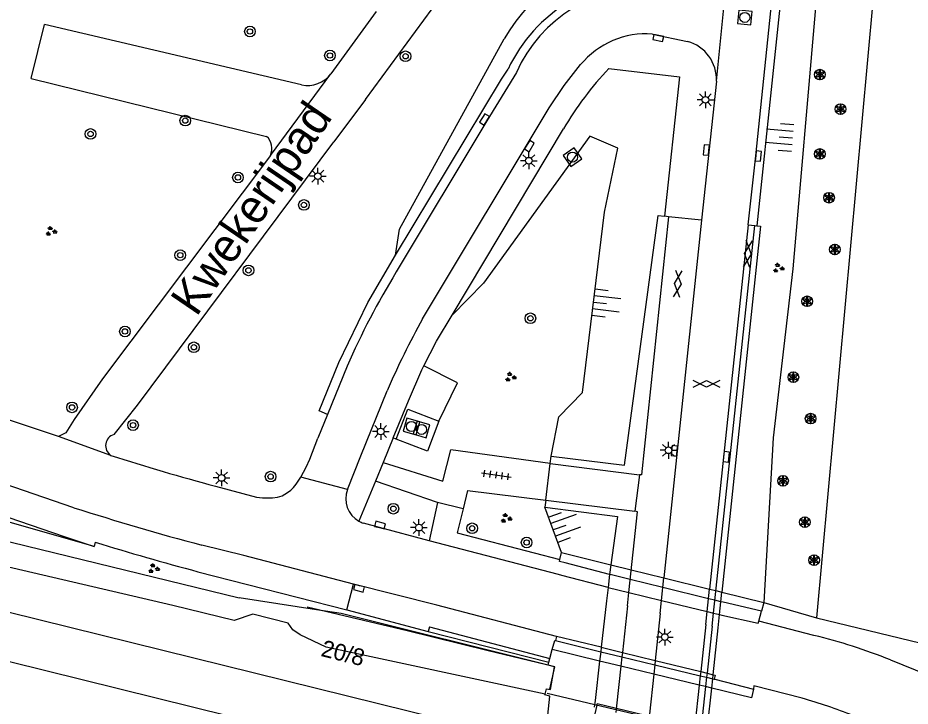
# Model space of a CAD drawing. Extents: x 131000 to 133014, y 396499 to 399001.
# Drawn here: x 132056.8 to 132123.7, y 397308.8 to 397360.4 of the extents above; entities that cross this region are included whole.
import ezdxf

# ---------------------------------------------------------------- set-up
doc = ezdxf.new("R2010")
doc.units = 0
for name, color, linetype in [('gg-afsc-hekwerk', 7, 'Continuous'), ('gg-afsc-muur', 7, 'Continuous'), ('gg-anno-openbare ruimte label', 7, 'Continuous'), ('gg-aspt-spoorlijn', 7, 'Continuous'), ('gg-knt-BGT kruinlijn', 7, 'Continuous'), ('gg-knt-trap', 7, 'Continuous'), ('gg-knt-verharding', 7, 'Continuous'), ('gg-knt-verharding niveau 01', 7, 'Continuous'), ('gg-knt-verharding nz', 7, 'Continuous'), ('gg-kwrk-betonelement', 7, 'Continuous'), ('gg-kwrk-kunstwerk', 7, 'Continuous'), ('gg-kwrk-kunstwerk niveau 01', 7, 'Continuous'), ('gg-kwrk-steiger', 7, 'Continuous'), ('gt-anno-nummer portaalmast', 7, 'Continuous'), ('gt-grn-groengrens', 7, 'Continuous'), ('gt-grn-weggrens', 7, 'Continuous'), ('gt-symb-boom', 7, 'Continuous'), ('gt-symb-gesloten verharding', 7, 'Continuous'), ('gt-symb-groenvak', 7, 'Continuous'), ('gt-symb-kolk', 7, 'Continuous'), ('gt-symb-lichtmast', 7, 'Continuous'), ('gt-symb-rioolschacht', 7, 'Continuous'), ('gt-symb-solitaire heester', 7, 'Continuous'), ('gt-symb-talud symbool', 7, 'Continuous'), ('gt-symb-tegel verharding', 7, 'Continuous'), ('gx-grn-maaiveld', 7, 'Continuous'), ('gx-knt-lijn weginrichtingselement', 7, 'Continuous')]:
    doc.layers.add(name, color=color, linetype=linetype)

# ---------------------------------------------------------------- blocks, each defined once
blk = doc.blocks.new('gt0-BOOM')
at = {"layer": 'gt-symb-boom'}
for radius in [0.4, 0.2]:
    blk.add_circle((0, 0), radius, dxfattribs=at)
blk = doc.blocks.new('gt0-LMAST')
at = {"layer": 'gt-symb-lichtmast'}
for p, q in [((-0.182, 0.173), (-0.447, 0.438)), ((-0.005, 0.246), (-0.005, 0.621)), ((0.172, 0.173), (0.437, 0.438)), ((-0.255, -0.004), (-0.63, -0.004)), ((-0.182, -0.181), (-0.447, -0.446)), ((-0.005, -0.254), (-0.005, -0.629)), ((0.437, -0.446), (0.172, -0.181)), ((0.245, -0.004), (0.62, -0.004))]:
    blk.add_line(p, q, dxfattribs=at)
blk.add_circle((-0.005, -0.004), 0.25, dxfattribs=at)
blk = doc.blocks.new('gt0-GRVAK')
at = {"layer": 'gt-symb-groenvak'}
for p, q in [((-0.11, 0.189), (-0.228, 0.24)), ((-0.182, 0.153), (0.088, 0.153)), ((-0.091, 0.211), (-0.156, 0.322)), ((-0.047, 0.214), (-0.047, 0.393)), ((-0.004, 0.211), (0.061, 0.322)), ((0.015, 0.189), (0.133, 0.24)), ((0.262, -0.052), (0.197, 0.059)), ((0.305, -0.049), (0.305, 0.13)), ((0.349, -0.052), (0.414, 0.059)), ((-0.245, -0.228), (-0.363, -0.177)), ((-0.318, -0.264), (-0.047, -0.264)), ((-0.226, -0.206), (-0.291, -0.095)), ((-0.183, -0.203), (-0.183, -0.024)), ((-0.139, -0.206), (-0.074, -0.095)), ((-0.12, -0.228), (-0.002, -0.177)), ((0.243, -0.074), (0.125, -0.023)), ((0.17, -0.11), (0.441, -0.11)), ((0.368, -0.074), (0.486, -0.023))]:
    blk.add_line(p, q, dxfattribs=at)
blk = doc.blocks.new('gt0-RS')
at = {"layer": 'gt-symb-rioolschacht'}
blk.add_lwpolyline([(-0.5, -0.5), (0.5, -0.5), (0.5, 0.5), (-0.5, 0.5)], close=True, dxfattribs=at)
blk.add_circle((0, 0), 0.375, dxfattribs=at)
blk = doc.blocks.new('gt0-KOLK')
at = {"layer": 'gt-symb-kolk'}
blk.add_lwpolyline([(0, 0), (0.375, 0), (0.375, 0.4), (-0.375, 0.4), (-0.375, 0), (0, 0)], dxfattribs=at)
blk = doc.blocks.new('gt0-TEG1')
at = {"layer": 'gt-symb-tegel verharding'}
for p, q in [((-1.125, 0), (1.125, 0)), ((-0.9, -0.25), (-0.9, 0.25)), ((-0.45, -0.25), (-0.45, 0.25)), ((0, -0.25), (0, 0.25)), ((0.45, -0.25), (0.45, 0.25)), ((0.9, -0.25), (0.9, 0.25))]:
    blk.add_line(p, q, dxfattribs=at)
blk = doc.blocks.new('gt0-TALUD_1')
at = {"layer": 'gt-symb-talud symbool'}
for p, q in [((0, -1), (0, 0)), ((-1, -1), (-1, 0)), ((-0.5, -2), (-0.5, 0)), ((0.5, -2), (0.5, 0)), ((1, -1), (1, 0))]:
    blk.add_line(p, q, dxfattribs=at)
blk = doc.blocks.new('gt0-GESVH1')
at = {"layer": 'gt-symb-gesloten verharding'}
for p, q in [((-0.992, -0.261), (0.008, 0.239)), ((0.008, -0.261), (-0.992, 0.239)), ((0.008, 0.239), (1.008, -0.261)), ((1.008, 0.239), (0.008, -0.261))]:
    blk.add_line(p, q, dxfattribs=at)
blk = doc.blocks.new('gt0-SH')
at = {"layer": 'gt-symb-solitaire heester'}
blk.add_circle((0, 0), 0.4, dxfattribs=at)
for centre, start, end in [((-0.346, 0.2), 270, 30), ((-0.346, -0.2), 330, 90), ((0, 0.4), 210, 330), ((0.346, 0.2), 150, 270), ((0.346, -0.2), 90, 210), ((0, -0.4), 30, 150)]:
    blk.add_arc(centre, 0.4, start, end, dxfattribs=at)

msp = doc.modelspace()

# ---------------------------------------------------------------- linework, layer by layer
at = {"layer": 'gg-afsc-hekwerk'}
for p, q in [((132123.188, 397386.891), (132116.681, 397315.455)), ((132043.17, 397324.32), (132073.383, 397316.942)), ((132043.17, 397324.32), (132073.383, 397316.942)), ((132079.169, 397316.056), (132073.383, 397316.942)), ((132079.169, 397316.056), (132073.383, 397316.942)), ((132116.681, 397315.455), (132143.826, 397308.811))]:
    msp.add_line(p, q, dxfattribs=at)
for points in [[(132096.685, 397310.106), (132097.038, 397311.768), (132092.064, 397312.978), (132085.977, 397314.479), (132078.476, 397316.255)], [(132096.543, 397311.897), (132081.031, 397315.771), (132079.169, 397316.056)], [(132096.543, 397311.897), (132081.031, 397315.771), (132079.169, 397316.056)], [(132096.72, 397310.064), (132097.028, 397311.776), (132096.543, 397311.897)], [(132096.72, 397310.064), (132097.028, 397311.776), (132096.543, 397311.897)]]:
    msp.add_lwpolyline(points, dxfattribs=at)
at = {"layer": 'gg-afsc-muur'}
for p, q in [((132105.579, 397345.516), (132105.283, 397345.554)), ((132108.94, 397315.808), (132112.04, 397344.852)), ((132112.04, 397344.852), (132112.207, 397344.833)), ((132096.705, 397327.03), (132096.78, 397327.577)), ((132096.78, 397327.577), (132102.272, 397326.891)), ((132096.705, 397327.03), (132103.41, 397326.168)), ((132096.38, 397324.28), (132096.306, 397323.746)), ((132096.38, 397324.28), (132103.058, 397323.44)), ((132096.306, 397323.746), (132101.756, 397323.052)), ((132101.756, 397323.052), (132101.237, 397319.432)), ((132102.49, 397316.355), (132102.597, 397317.352)), ((132102.49, 397316.355), (132102.115, 397312.857)), ((132108.835, 397314.822), (132108.94, 397315.808)), ((132108.835, 397314.822), (132108.459, 397311.299)), ((132102.115, 397312.857), (132102.078, 397312.519)), ((132100.408, 397312.209), (132100.067, 397309.239)), ((132102.078, 397312.519), (132102.004, 397311.823)), ((132102.004, 397311.823), (132101.684, 397308.841)), ((132108.427, 397310.996), (132108.352, 397310.291)), ((132108.459, 397311.299), (132108.427, 397310.996)), ((132108.352, 397310.291), (132108.03, 397307.278)), ((132108.489, 397307.165), (132108.81, 397310.18)), ((132100.067, 397309.239), (132100.011, 397308.755))]:
    msp.add_line(p, q, dxfattribs=at)
for points in [[(132102.272, 397326.891), (132104.803, 397345.616), (132105.283, 397345.554)], [(132105.579, 397345.516), (132103.554, 397326.164), (132103.41, 397326.168)], [(132112.207, 397344.833), (132112.474, 397344.803), (132109.579, 397317.378)], [(132102.597, 397317.352), (132103.245, 397323.398), (132103.058, 397323.44)]]:
    msp.add_lwpolyline(points, dxfattribs=at)
at = {"layer": 'gg-aspt-spoorlijn'}
for points in [[(131730.419, 397395.679), (131868.942, 397361.737), (131903.166, 397353.165), (132046.719, 397318.202), (132097.768, 397305.577)], [(131801.874, 397374.268), (132045.132, 397314.891), (132097.328, 397301.975)]]:
    msp.add_lwpolyline(points, dxfattribs=at)
at = {"layer": 'gg-knt-BGT kruinlijn'}
msp.add_line((132097.552, 397320.339), (132096.306, 397323.746), dxfattribs=at)
for points in [[(132123.211, 397406.138), (132122.744, 397398.354), (132119.155, 397383.146), (132117.555, 397374.652), (132116.563, 397360.914), (132114.901, 397341.62), (132113.432, 397328.952), (132112.73, 397316.602)], [(132085.115, 397342.635), (132085.402, 397344.596), (132093.253, 397358.862)], [(132096.78, 397327.577), (132097.344, 397330.52), (132099.117, 397332.347), (132100.764, 397345.854), (132101.784, 397350.66), (132099.675, 397351.566), (132091.709, 397340.552), (132089.353, 397338.15)]]:
    msp.add_lwpolyline(points, dxfattribs=at)
msp.add_arc((132104.942, 397352.151), 13.478, 96.55468, 150.13751, dxfattribs=at)
at = {"layer": 'gg-knt-trap'}
for p, q in [((132096.38, 397324.28), (132096.705, 397327.03)), ((132103.41, 397326.168), (132103.058, 397323.44))]:
    msp.add_line(p, q, dxfattribs=at)
at = {"layer": 'gg-knt-verharding'}
for p, q in [((132082.843, 397354.315), (132093.711, 397369.091)), ((132083.663, 397360.921), (132080.259, 397356.23)), ((132057.777, 397355.892), (132058.784, 397359.945)), ((132078.062, 397355.407), (132058.784, 397359.945)), ((132104.361, 397359.217), (132106.996, 397358.665)), ((132057.777, 397355.892), (132075.442, 397351.549)), ((132109.16, 397355.677), (132108.058, 397345.263)), ((132082.843, 397354.315), (132080.487, 397351.148)), ((132089.353, 397338.15), (132097.692, 397352.106)), ((132065.759, 397331.403), (132080.487, 397351.148)), ((132075.726, 397350.122), (132063.138, 397333.373)), ((132108.058, 397345.263), (132105.579, 397345.516)), ((132111.536, 397344.904), (132108.644, 397317.608)), ((132111.536, 397344.904), (132112.04, 397344.852)), ((132081.47, 397334.307), (132080.017, 397330.687)), ((132059.828, 397329.038), (132047.146, 397333.312)), ((132082.499, 397327.603), (132084.487, 397332.474)), ((132064.002, 397329.194), (132065.759, 397331.403)), ((132080.017, 397330.687), (132079.291, 397328.925)), ((132084.938, 397328.945), (132084.183, 397327.09)), ((132085.166, 397328.852), (132084.938, 397328.945)), ((132081.498, 397325.064), (132082.499, 397327.603)), ((132096.705, 397327.03), (132089.244, 397328.04)), ((132083.592, 397325.699), (132082.362, 397322.691)), ((132090.513, 397325.005), (132090.165, 397323.613)), ((132090.513, 397325.005), (132096.38, 397324.28)), ((132088.262, 397324.091), (132087.625, 397321.233)), ((132090.165, 397323.613), (132088.262, 397324.091)), ((132062.597, 397321.117), (132062.504, 397320.806)), ((132097.334, 397318.686), (132087.625, 397321.233)), ((132070.292, 397318.907), (132081.458, 397316.058)), ((132097.577, 397318.622), (132097.334, 397318.686)), ((132101.042, 397317.732), (132097.577, 397318.622)), ((132081.458, 397316.058), (132081.956, 397317.976)), ((132081.458, 397316.058), (132087.562, 397314.423)), ((132112.339, 397315.204), (132112.546, 397315.945)), ((132116.479, 397314.13), (132112.339, 397315.204)), ((132087.562, 397314.423), (132096.601, 397312.131)), ((132097.165, 397314.052), (132097.09, 397313.748)), ((132100.527, 397313.247), (132097.165, 397314.052)), ((132096.676, 397312.402), (132096.861, 397313.065)), ((132096.601, 397312.131), (132096.676, 397312.402))]:
    msp.add_line(p, q, dxfattribs=at)
for points in [[(132111.536, 397344.904), (132112.109, 397350.092), (132113.99, 397368.239), (132114.26, 397370.449), (132114.725, 397373.657), (132115.705, 397379.793), (132115.953, 397381.017), (132117.401, 397387.415), (132119.536, 397395.801), (132122.549, 397406.331)], [(132123.211, 397406.138), (132120.191, 397395.668), (132118.466, 397388.961), (132116.43, 397380.035), (132115.389, 397373.578), (132114.643, 397368.168), (132112.207, 397344.833)], [(132087.137, 397337.877), (132096.625, 397353.688), (132097.754, 397355.359), (132098.986, 397356.925)], [(132085.115, 397342.635), (132093.059, 397355.834), (132093.54, 397356.581)], [(132094.166, 397356.328), (132091.951, 397352.717), (132085.156, 397341.38)], [(132101.104, 397356.644), (132106.39, 397356.007), (132105.283, 397345.554)], [(132060.991, 397323.707), (132045.939, 397328.875), (132040.122, 397330.678), (132036.614, 397331.701), (132034.35, 397332.303), (132023.598, 397334.994), (131950.88, 397352.888), (131947.077, 397353.829)], [(132108.058, 397345.263), (132106.213, 397327.943), (132105.22, 397318.451)], [(132080.017, 397330.687), (132079.384, 397330.959), (132080.866, 397334.585), (132083.041, 397339.091), (132085.115, 397342.635)], [(132087.24, 397334.341), (132088.177, 397336.182), (132089.353, 397338.15)], [(132084.938, 397328.945), (132086.069, 397331.721), (132087.087, 397334.041), (132087.24, 397334.341)], [(132088.352, 397330.206), (132089.741, 397333.063), (132087.24, 397334.341)], [(132063.138, 397333.373), (132061, 397330.321), (132060.383, 397329.33), (132059.828, 397329.038)], [(132078.003, 397325.987), (132078.409, 397326.756), (132078.675, 397327.353), (132079.291, 397328.925)], [(132084.183, 397327.09), (132088.653, 397325.689), (132089.244, 397328.04)], [(132045.174, 397326.716), (132060.252, 397321.543), (132062.504, 397320.806)], [(132071.606, 397325.319), (132074.686, 397324.5), (132075.14, 397324.454), (132075.879, 397324.45), (132076.261, 397324.499), (132076.596, 397324.601), (132077.012, 397324.835), (132077.246, 397325.02), (132077.455, 397325.228), (132077.645, 397325.459), (132078.003, 397325.987)], [(132088.262, 397324.091), (132088.252, 397324.094), (132083.592, 397325.699)], [(132090.165, 397323.613), (132089.722, 397321.813), (132097.428, 397319.823)], [(132087.625, 397321.233), (132083.892, 397322.212), (132082.7, 397322.544)], [(132081.956, 397317.976), (132073.726, 397320.112), (132070.579, 397320.903)], [(132097.165, 397314.052), (132088.198, 397316.398), (132081.956, 397317.976)], [(132109.4, 397315.696), (132109.581, 397315.652), (132112.306, 397315.057), (132112.339, 397315.204)], [(132122.208, 397312.291), (132125.918, 397310.812), (132126.876, 397310.485), (132127.839, 397310.178), (132141.449, 397306.872)], [(132108.918, 397311.187), (132109.067, 397311.15), (132108.997, 397310.859)], [(132115.595, 397309.423), (132111.97, 397310.344), (132111.942, 397310.106)]]:
    msp.add_lwpolyline(points, dxfattribs=at)
for centre, radius, start, end in [((132104.335, 397351.47), 11.944, 88.65037, 154.66213), ((132103.971, 397352.001), 10.717, 86.46484, 156.18769), ((132103.875, 397352.908), 6.327, 85.59502, 140.59358), ((132106.223, 397355.828), 2.941, 357.0625, 74.76389), ((132119.59, 397339.193), 25.421, 136.64986, 149.4731), ((132078.504, 397357.571), 2.209, 258.45568, 322.61639), ((132074.563, 397350.632), 1.27, 336.31433, 46.19742), ((132136.263, 397310.249), 59.842, 148.65324, 156.29541), ((132137.553, 397309.798), 57.708, 150.88472, 156.86231), ((132064.234, 397328.36), 0.866, 105.51872, 237.46275), ((132113.571, 397482.094), 162.294, 252.12949, 255.01466), ((132083.296, 397324.375), 1.926, 159.03239, 240.98034), ((132120.109, 397508.061), 193.601, 252.22014, 255.17686), ((132083.293, 397324.369), 1.918, 240.98261, 252.00786), ((132121.583, 397512), 199.789, 252.82789, 255.12404), ((132107.313, 397275.733), 39.476, 67.83269, 76.57421), ((132105.583, 397273.894), 36.913, 68.0127, 74.26192)]:
    msp.add_arc(centre, radius, start, end, dxfattribs=at)
at = {"layer": 'gg-knt-verharding niveau 01'}
for p, q in [((132101.153, 397318.703), (132101.042, 397317.732)), ((132101.042, 397317.732), (132100.927, 397316.733)), ((132101.042, 397317.732), (132102.597, 397317.352)), ((132102.597, 397317.352), (132105.043, 397316.757)), ((132100.927, 397316.733), (132100.527, 397313.247)), ((132105.043, 397316.757), (132108.465, 397315.924)), ((132109.4, 397315.696), (132109.502, 397316.653)), ((132108.465, 397315.924), (132108.94, 397315.808)), ((132108.94, 397315.808), (132109.4, 397315.696)), ((132109.294, 397314.711), (132109.4, 397315.696)), ((132108.918, 397311.187), (132109.294, 397314.711)), ((132100.527, 397313.247), (132100.487, 397312.901)), ((132100.527, 397313.247), (132102.115, 397312.857)), ((132102.115, 397312.857), (132104.572, 397312.254)), ((132104.572, 397312.254), (132107.985, 397311.416)), ((132107.985, 397311.416), (132108.459, 397311.299)), ((132108.459, 397311.299), (132108.918, 397311.187)), ((132108.886, 397310.885), (132108.918, 397311.187))]:
    msp.add_line(p, q, dxfattribs=at)
at = {"layer": 'gg-knt-verharding nz'}
for p, q in [((132063.768, 397327.63), (132059.828, 397329.038)), ((132105.043, 397316.757), (132105.22, 397318.451)), ((132108.465, 397315.924), (132108.644, 397317.608)), ((132104.939, 397315.763), (132105.043, 397316.757)), ((132104.939, 397315.763), (132104.572, 397312.254)), ((132108.36, 397314.937), (132108.465, 397315.924)), ((132108.36, 397314.937), (132107.985, 397311.416)), ((132104.572, 397312.254), (132104.538, 397311.929)), ((132104.538, 397311.929), (132104.465, 397311.229)), ((132104.465, 397311.229), (132104.151, 397308.234)), ((132107.953, 397311.109), (132107.878, 397310.405)), ((132107.985, 397311.416), (132107.953, 397311.109)), ((132107.878, 397310.405), (132107.557, 397307.395)), ((132101.684, 397308.841), (132101.632, 397308.356))]:
    msp.add_line(p, q, dxfattribs=at)
at = {"layer": 'gg-kwrk-betonelement'}
for p, q in [((132088.352, 397330.206), (132087.504, 397327.954)), ((132087.504, 397327.954), (132085.166, 397328.852))]:
    msp.add_line(p, q, dxfattribs=at)
msp.add_lwpolyline([(132085.166, 397328.852), (132086.023, 397331.094), (132088.352, 397330.206)], dxfattribs=at)
at = {"layer": 'gg-kwrk-kunstwerk'}
for p, q in [((132097.428, 397319.823), (132097.552, 397320.339)), ((132097.552, 397320.339), (132101.237, 397319.432)), ((132097.393, 397319.679), (132097.428, 397319.823)), ((132097.822, 397319.568), (132097.393, 397319.679)), ((132101.153, 397318.703), (132097.822, 397319.568)), ((132109.579, 397317.378), (132112.73, 397316.602)), ((132109.673, 397316.611), (132109.502, 397316.653)), ((132112.546, 397315.945), (132109.673, 397316.611)), ((132112.73, 397316.602), (132112.546, 397315.945)), ((132096.861, 397313.065), (132097.043, 397313.76)), ((132097.043, 397313.76), (132097.09, 397313.748)), ((132097.09, 397313.748), (132100.487, 397312.901)), ((132100.408, 397312.209), (132096.861, 397313.065)), ((132108.886, 397310.885), (132108.997, 397310.859)), ((132108.997, 397310.859), (132109.054, 397310.845)), ((132109.054, 397310.845), (132111.942, 397310.106)), ((132111.796, 397309.459), (132108.81, 397310.18)), ((132111.942, 397310.106), (132111.796, 397309.459))]:
    msp.add_line(p, q, dxfattribs=at)
at = {"layer": 'gg-kwrk-kunstwerk niveau 01'}
for p, q in [((132101.237, 397319.432), (132101.153, 397318.703)), ((132101.237, 397319.432), (132102.779, 397319.052)), ((132102.779, 397319.052), (132105.22, 397318.451)), ((132101.211, 397318.688), (132101.153, 397318.703)), ((132102.701, 397318.322), (132101.211, 397318.688)), ((132105.144, 397317.723), (132102.701, 397318.322)), ((132105.22, 397318.451), (132108.644, 397317.608)), ((132108.567, 397316.882), (132105.144, 397317.723)), ((132108.644, 397317.608), (132109.12, 397317.491)), ((132109.12, 397317.491), (132109.579, 397317.378)), ((132109.043, 397316.766), (132108.567, 397316.882)), ((132109.502, 397316.653), (132109.579, 397317.378)), ((132109.502, 397316.653), (132109.043, 397316.766)), ((132100.487, 397312.901), (132100.408, 397312.209)), ((132100.487, 397312.901), (132102.078, 397312.519)), ((132102.004, 397311.823), (132100.408, 397312.209)), ((132102.078, 397312.519), (132104.538, 397311.929)), ((132104.465, 397311.229), (132102.004, 397311.823)), ((132104.538, 397311.929), (132107.953, 397311.109)), ((132107.878, 397310.405), (132104.465, 397311.229)), ((132107.953, 397311.109), (132108.427, 397310.996)), ((132108.427, 397310.996), (132108.886, 397310.885)), ((132108.81, 397310.18), (132108.886, 397310.885)), ((132108.352, 397310.291), (132107.878, 397310.405)), ((132108.81, 397310.18), (132108.352, 397310.291))]:
    msp.add_line(p, q, dxfattribs=at)
at = {"layer": 'gg-kwrk-steiger'}
msp.add_lwpolyline([(132110.944, 397304.418), (132110.984, 397304.779), (132108.625, 397305.328), (132109.033, 397306.881), (132100.214, 397309.002), (132100.199, 397308.936), (132100.189, 397308.891), (132099.874, 397307.491), (132098.174, 397307.926), (132098.059, 397307.952), (132098.039, 397307.792)], dxfattribs=at)
at = {"layer": 'gt-grn-groengrens'}
for p, q in [((132062.504, 397320.806), (132032.215, 397329.438)), ((132112.73, 397316.602), (132116.681, 397315.455)), ((132087.654, 397314.775), (132087.562, 397314.423)), ((132087.654, 397314.775), (132096.676, 397312.402)), ((132096.543, 397311.897), (132096.601, 397312.131))]:
    msp.add_line(p, q, dxfattribs=at)
at = {"layer": 'gt-grn-weggrens'}
for p, q in [((132109.16, 397355.677), (132110.12, 397365.055)), ((132075.726, 397350.122), (132080.259, 397356.23)), ((132084.183, 397327.09), (132083.592, 397325.699)), ((132081.498, 397325.064), (132078.003, 397325.987))]:
    msp.add_line(p, q, dxfattribs=at)
at = {"layer": 'gx-grn-maaiveld'}
msp.add_line((132096.526, 397308.16), (132096.67, 397309.578), dxfattribs=at)
for points in [[(132096.315, 397309.721), (132079.913, 397313.246), (132077.95, 397314.178), (132077.396, 397314.55), (132077.065, 397315.055), (132074.41, 397315.721), (132072.999, 397315.253), (132068.404, 397316.366), (132051.131, 397320.406), (132045.578, 397322.056), (132044.698, 397322.555)], [(132096.315, 397309.721), (132096.426, 397310.136), (132096.72, 397310.064)], [(132096.67, 397309.578), (132096.301, 397309.669), (132096.315, 397309.721)]]:
    msp.add_lwpolyline(points, dxfattribs=at)
at = {"layer": 'gx-knt-lijn weginrichtingselement'}
msp.add_line((132096.476, 397309.803), (132111.503, 397306.247), dxfattribs=at)

# ---------------------------------------------------------------- block references
at = {"layer": 'gt-symb-boom'}
for p in [(132074.19, 397359.408), (132080.19, 397357.611), (132085.858, 397357.551), (132069.343, 397352.728), (132062.24, 397351.725), (132073.293, 397348.466), (132078.238, 397346.402), (132068.965, 397342.639), (132074.079, 397341.501), (132095.218, 397337.906), (132064.818, 397336.92), (132069.988, 397335.733), (132060.851, 397331.227), (132065.427, 397329.892), (132075.743, 397326.038), (132084.944, 397323.631), (132090.849, 397322.162), (132094.936, 397321.097)]:
    msp.add_blockref('gt0-BOOM', p, dxfattribs=at)
at = {"layer": 'gt-symb-gesloten verharding'}
for p, rotation in [((132111.54, 397342.741), -95.5680240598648), ((132106.254, 397340.487), 85.00791883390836)]:
    msp.add_blockref('gt0-GESVH1', p, dxfattribs=dict(at, rotation=rotation))
msp.add_blockref('gt0-GESVH1', (132108.422, 397332.993), dxfattribs=at)
at = {"layer": 'gt-symb-groenvak'}
for p in [(132059.268, 397344.426), (132113.803, 397341.667), (132093.717, 397333.5), (132093.389, 397322.906), (132066.962, 397319.138)]:
    msp.add_blockref('gt0-GRVAK', p, dxfattribs=at)
at = {"layer": 'gt-symb-kolk'}
for p, rotation in [((132104.846, 397359.119), 168.52151796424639), ((132091.951, 397352.717), 58.456326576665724), ((132094.971, 397350.925), -121.00306752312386), ((132108.608, 397350.503), 83.91299166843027), ((132112.109, 397350.092), -95.91007032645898), ((132106.213, 397327.943), 83.91299166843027), ((132109.702, 397327.544), -96.03000880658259), ((132083.892, 397322.212), -14.69386436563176), ((132082.413, 397317.858), 165.45483948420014)]:
    msp.add_blockref('gt0-KOLK', p, dxfattribs=dict(at, rotation=rotation))
at = {"layer": 'gt-symb-lichtmast'}
for p in [(132108.342, 397354.293), (132095.107, 397349.727), (132079.289, 397348.565), (132083.998, 397329.424), (132105.577, 397328.011), (132072.073, 397325.937), (132086.87, 397322.213), (132105.3, 397314.015)]:
    msp.add_blockref('gt0-LMAST', p, dxfattribs=at)
at = {"layer": 'gt-symb-rioolschacht'}
for p, rotation in [((132111.289, 397360.464), -5.682084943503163), ((132098.374, 397349.991), -55.10187643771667), ((132086.304, 397329.793), -16.260204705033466), ((132087.059, 397329.572), 163.68480675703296)]:
    msp.add_blockref('gt0-RS', p, dxfattribs=dict(at, rotation=rotation))
at = {"layer": 'gt-symb-solitaire heester'}
for p in [(132116.92, 397356.179), (132118.472, 397353.591), (132116.92, 397350.226), (132117.61, 397346.948), (132118.041, 397343.066), (132115.971, 397339.184), (132114.935, 397333.49), (132116.229, 397330.385), (132114.159, 397325.726), (132115.798, 397322.621), (132116.488, 397319.774)]:
    msp.add_blockref('gt0-SH', p, dxfattribs=at)
at = {"layer": 'gt-symb-talud symbool'}
for p, xscale, yscale, rotation in [((132114.876, 397351.431), 0.9998799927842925, 0.9998799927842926, -95.04916646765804), ((132099.941, 397339.101), 1.0003449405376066, 1.0003449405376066, 83.05258934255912), ((132096.929, 397322.043), 0.9998624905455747, 0.9998624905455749, 109.75789996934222)]:
    msp.add_blockref('gt0-TALUD_1', p, dxfattribs=dict(at, xscale=xscale, yscale=yscale, rotation=rotation))
at = {"layer": 'gt-symb-tegel verharding', "rotation": -7.870920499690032}
msp.add_blockref('gt0-TEG1', (132092.658, 397326.156), dxfattribs=at)

# ---------------------------------------------------------------- texts
at = {"layer": 'gg-anno-openbare ruimte label'}
msp.add_text('Kwekerijpad', height=2.5, rotation=55.7, dxfattribs=at).set_placement((132070.177, 397337.96))
at = {"layer": 'gt-anno-nummer portaalmast'}
msp.add_text('20/8', height=1.25, rotation=346.11658, dxfattribs=at).set_placement((132079.448, 397312.598))

doc.saveas('drawing.dxf')
